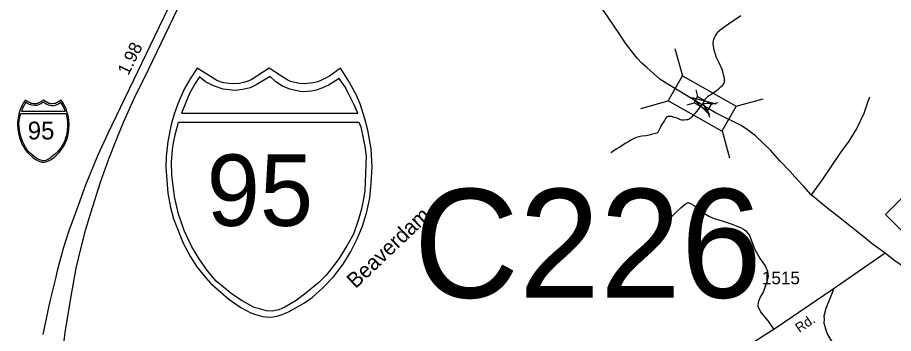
# Model space of a CAD drawing. Extents: x 2220236 to 2384410, y 720751 to 894131.
# Drawn here: x 2352843 to 2361419, y 861155 to 864253 of the extents above; entities that cross this region are included whole.
import ezdxf

# ---------------------------------------------------------------- set-up
doc = ezdxf.new("R2010")
doc.units = 0
doc.layers.add('Default', color=7, linetype='Continuous')

msp = doc.modelspace()

# ---------------------------------------------------------------- linework, layer by layer
at = {"layer": 'Default'}
for p, q in [((2359277.8, 863947.8), (2359351.5, 863681.9)), ((2354603.2, 863755.7), (2354532.3, 863652.8)), ((2354783.6, 863641.3), (2354603.2, 863755.7)), ((2355306.4, 863755.7), (2355129.2, 863641.3)), ((2355483.3, 863641.3), (2355306.4, 863755.7)), ((2356006, 863755.7), (2355897.1, 863679)), ((2356081, 863637.3), (2356006, 863755.7)), ((2354532.3, 863652.8), (2354474.4, 863551.2)), ((2354624.6, 863672.7), (2354580.7, 863605)), ((2354683.6, 863623.5), (2354624.6, 863672.7)), ((2355316.7, 863674.5), (2355179.9, 863591.7)), ((2355370.8, 863623.5), (2355316.7, 863674.5)), ((2355897.1, 863679), (2355826.1, 863641.3)), ((2355991.1, 863655.4), (2355894.3, 863594.4)), ((2356046, 863575.8), (2355991.1, 863655.4)), ((2354580.7, 863605), (2354530, 863513.7)), ((2354763.1, 863582.2), (2354683.6, 863623.5)), ((2354855.4, 863550.3), (2354763.1, 863582.2)), ((2354825.7, 863620.9), (2354783.6, 863641.3)), ((2354863.2, 863613.1), (2354825.7, 863620.9)), ((2354910.7, 863604.6), (2354863.2, 863613.1)), ((2354956.9, 863603.1), (2354910.7, 863604.6)), ((2355017.5, 863606.1), (2354956.9, 863603.1)), ((2355054.1, 863616.3), (2355017.5, 863606.1)), ((2355119.3, 863565), (2355049.4, 863547.1)), ((2355092.1, 863624.2), (2355054.1, 863616.3)), ((2355129.2, 863641.3), (2355092.1, 863624.2)), ((2355179.9, 863591.7), (2355119.3, 863565)), ((2355437.6, 863579), (2355370.8, 863623.5)), ((2355507.8, 863550.3), (2355437.6, 863579)), ((2355516.3, 863625), (2355483.3, 863641.3)), ((2355556.7, 863616.3), (2355516.3, 863625)), ((2355604.5, 863605.4), (2355556.7, 863616.3)), ((2355656.1, 863603.1), (2355604.5, 863605.4)), ((2355738.1, 863613.1), (2355656.1, 863603.1)), ((2355782.7, 863621.8), (2355738.1, 863613.1)), ((2355823.8, 863561.1), (2355767.1, 863541.5)), ((2355826.1, 863641.3), (2355782.7, 863621.8)), ((2355894.3, 863594.4), (2355823.8, 863561.1)), ((2356091, 863493.5), (2356046, 863575.8)), ((2356164.4, 863483.5), (2356081, 863637.3)), ((2354474.4, 863551.2), (2354413, 863407.5)), ((2354530, 863513.7), (2354489.4, 863419)), ((2354973.1, 863537.6), (2354855.4, 863550.3)), ((2355049.4, 863547.1), (2354973.1, 863537.6)), ((2355611.5, 863526.8), (2355507.8, 863550.3)), ((2355644.8, 863524.8), (2355611.5, 863526.8)), ((2355719.1, 863530.7), (2355644.8, 863524.8)), ((2355767.1, 863541.5), (2355719.1, 863530.7)), ((2356134, 863403.4), (2356091, 863493.5)), ((2356200.3, 863396.9), (2356164.4, 863483.5)), ((2359482.5, 863543.7), (2359501, 863477.3)), ((2354413, 863407.5), (2354374.8, 863296.2)), ((2354489.4, 863419), (2354448, 863314.3)), ((2356174.2, 863313.7), (2356134, 863403.4)), ((2356244.5, 863261.1), (2356200.3, 863396.9)), ((2358946.5, 863362.5), (2359212.4, 863436.2)), ((2359399.7, 863397.4), (2359466.2, 863415.8)), ((2359632.3, 863402.5), (2359698.8, 863421)), ((2359876.9, 863383), (2360142.8, 863456.7)), ((2354448, 863314.3), (2356174.2, 863313.7)), ((2359598.3, 863342.5), (2359616.7, 863276)), ((2354374.8, 863296.2), (2354347.6, 863204.7)), ((2354386.3, 863103.8), (2354417.8, 863227.7)), ((2354417.8, 863227.7), (2356184.4, 863228.5)), ((2356184.4, 863228.5), (2356202.9, 863179.8)), ((2356273.6, 863147.7), (2356244.5, 863261.1)), ((2354347.6, 863204.7), (2354314.1, 863036.9)), ((2356202.9, 863179.8), (2356228.4, 863071.6)), ((2356304.5, 862965.4), (2356273.6, 863147.7)), ((2359740.9, 863142.8), (2359814.6, 862876.9)), ((2354370.7, 863023.5), (2354386.3, 863103.8)), ((2356228.4, 863071.6), (2356241.7, 862988.2)), ((2354314.1, 863036.9), (2354296.9, 862890.6)), ((2354358.9, 862958.9), (2354370.7, 863023.5)), ((2356241.7, 862988.2), (2356255.4, 862892.3)), ((2356315.3, 862787.3), (2356304.5, 862965.4)), ((2354296.9, 862890.6), (2354293.9, 862787.3)), ((2354351.1, 862835.5), (2354358.9, 862958.9)), ((2356255.4, 862892.3), (2356250.6, 862727.7)), ((2354354, 862707.2), (2354351.1, 862835.5)), ((2354293.9, 862787.3), (2354312.9, 862529.2)), ((2354380.5, 862496.7), (2354354, 862707.2)), ((2356250.6, 862727.7), (2356242.7, 862557.4)), ((2356305.8, 862628.9), (2356315.3, 862787.3)), ((2356291.5, 862486.2), (2356305.8, 862628.9)), ((2356242.7, 862557.4), (2356227, 862456.5)), ((2354312.9, 862529.2), (2354341, 862391.8)), ((2354419.6, 862324.3), (2354380.5, 862496.7)), ((2356227, 862456.5), (2356206.1, 862364.8)), ((2356263.3, 862349.2), (2356291.5, 862486.2)), ((2354341, 862391.8), (2354369.9, 862280.6)), ((2356206.1, 862364.8), (2356177.5, 862263)), ((2354369.9, 862280.6), (2354465.4, 862040.5)), ((2354473.4, 862164.7), (2354419.6, 862324.3)), ((2356220.6, 862207.9), (2356263.3, 862349.2)), ((2356177.5, 862263), (2356131.3, 862127.7)), ((2356166.8, 862084.3), (2356220.6, 862207.9)), ((2354549.8, 862006.1), (2354473.4, 862164.7)), ((2356131.3, 862127.7), (2356067.7, 862013.1)), ((2354465.4, 862040.5), (2354537.2, 861906)), ((2356102.5, 861951.7), (2356166.8, 862084.3)), ((2354621.2, 861885.7), (2354549.8, 862006.1)), ((2356067.7, 862013.1), (2355988.2, 861885.7)), ((2356029.5, 861835.7), (2356102.5, 861951.7)), ((2354537.2, 861906), (2354598.8, 861809.3)), ((2354701.4, 861768.2), (2354621.2, 861885.7)), ((2355988.2, 861885.7), (2355902.3, 861774.3)), ((2354598.8, 861809.3), (2354685.1, 861700.7)), ((2354787.2, 861667.7), (2354701.4, 861768.2)), ((2355902.3, 861774.3), (2355864.9, 861728)), ((2355937.6, 861711.5), (2356029.5, 861835.7)), ((2354685.1, 861700.7), (2354731.9, 861648.8)), ((2355864.9, 861728), (2355794.1, 861653.3)), ((2355833.4, 861601.8), (2355937.6, 861711.5)), ((2354731.9, 861648.8), (2354911.1, 861492.2)), ((2354946.3, 861537.1), (2354787.2, 861667.7)), ((2355794.1, 861653.3), (2355665.3, 861549.9)), ((2355728.9, 861506.9), (2355833.4, 861601.8)), ((2355041.7, 861473.5), (2354946.3, 861537.1)), ((2355665.3, 861549.9), (2355571.1, 861479.5)), ((2355651.5, 861455), (2355728.9, 861506.9)), ((2354911.1, 861492.2), (2355030.8, 861410.4)), ((2355159.4, 861409.8), (2355041.7, 861473.5)), ((2355571.1, 861479.5), (2355458.5, 861413)), ((2355584.5, 861415.7), (2355651.5, 861455)), ((2355030.8, 861410.4), (2355126.4, 861358.8)), ((2355126.4, 861358.8), (2355171.4, 861341.7)), ((2355213.2, 861395.1), (2355159.4, 861409.8)), ((2355171.4, 861341.7), (2355241.7, 861322.1)), ((2355279.8, 861377.5), (2355213.2, 861395.1)), ((2355334.6, 861373.5), (2355279.8, 861377.5)), ((2355401.2, 861387.5), (2355334.6, 861373.5)), ((2355395.2, 861328.3), (2355444.8, 861344.6)), ((2355458.5, 861413), (2355401.2, 861387.5)), ((2355444.8, 861344.6), (2355501.2, 861369.5)), ((2355501.2, 861369.5), (2355584.5, 861415.7)), ((2355241.7, 861322.1), (2355306.4, 861314.7)), ((2355306.4, 861314.7), (2355344.2, 861318.4)), ((2355344.2, 861318.4), (2355395.2, 861328.3))]:
    msp.add_line(p, q, dxfattribs=at)
for points in [[(2355275.7, 866347.4), (2355211, 866216.5), (2354813.9, 865378.9), (2354416.7, 864551), (2354139.3, 863970.5), (2353979.6, 863637.4), (2353849.2, 863366.6), (2353728.5, 863115.4), (2353627.2, 862895.2), (2353553.2, 862721.9), (2353512.4, 862618.6), (2353418.9, 862365.4), (2353344.9, 862160.9), (2353290.4, 861989.4), (2353230.1, 861769.3), (2353210.6, 861679.7), (2353160, 861473.2), (2353091.8, 861144)], [(2355275.7, 866347.4), (2355211, 866216.5), (2354813.9, 865378.9), (2354416.7, 864551), (2354139.3, 863970.5), (2353979.6, 863637.4), (2353849.2, 863366.6), (2353728.5, 863115.4), (2353627.2, 862895.2), (2353553.2, 862721.9), (2353512.4, 862618.6), (2353418.9, 862365.4), (2353344.9, 862160.9), (2353290.4, 861989.4), (2353230.1, 861769.3), (2353210.6, 861679.7), (2353160, 861473.2), (2353091.8, 861144)], [(2353266.1, 860809), (2353308.9, 861165.4), (2353363.4, 861502.4), (2353416, 861794.6), (2353464.7, 861997.2), (2353513.3, 862176.4), (2353560.1, 862338.1), (2353655.4, 862638.1), (2353737.2, 862866), (2353817, 863074.5), (2353885.2, 863232.2), (2353986.4, 863458.2), (2354128.5, 863750.4), (2354249.3, 864001.7), (2354607.5, 864753.6), (2354909.2, 865382.8), (2355139, 865862), (2355387, 866354.2)], [(2353266.1, 860809), (2353308.9, 861165.4), (2353363.4, 861502.4), (2353416, 861794.6), (2353464.7, 861997.2), (2353513.3, 862176.4), (2353560.1, 862338.1), (2353655.4, 862638.1), (2353737.2, 862866), (2353817, 863074.5), (2353885.2, 863232.2), (2353986.4, 863458.2), (2354128.5, 863750.4), (2354249.3, 864001.7), (2354607.5, 864753.6), (2354909.2, 865382.8), (2355139, 865862), (2355387, 866354.2)], [(2359539.2, 863401.6), (2359202.7, 863601.2), (2359132.3, 863648.4), (2359003, 863762.7), (2358956.4, 863806.2), (2358907.8, 863855.7), (2358859.1, 863914.9), (2358796.2, 864000.2), (2358741.1, 864085.6), (2358523.4, 864402.8)], [(2359539.2, 863401.6), (2359202.7, 863601.2), (2359132.3, 863648.4), (2359003, 863762.7), (2358956.4, 863806.2), (2358907.8, 863855.7), (2358859.1, 863914.9), (2358796.2, 864000.2), (2358741.1, 864085.6), (2358523.4, 864402.8)], [(2359923.6, 864268.2), (2359880.1, 864240.2), (2359844.3, 864217.4), (2359802.8, 864189.4), (2359759.2, 864156.5), (2359735.9, 864139.7), (2359717.4, 864125.9), (2359699.7, 864109.7), (2359689.9, 864099.5), (2359681.8, 864089.3), (2359672, 864073.1), (2359662.3, 864053), (2359656.4, 864037.4), (2359652.6, 864024.7), (2359651.6, 864009.3), (2359651, 863992.8), (2359655.4, 863956.9), (2359661, 863932.5), (2359668.3, 863907.2), (2359672.4, 863895.2), (2359680.5, 863871.6), (2359695.1, 863837.8), (2359707.3, 863811.3), (2359717.4, 863789.4), (2359727.8, 863767.9), (2359738.2, 863746), (2359746, 863724.3), (2359752.5, 863694), (2359757, 863672.2), (2359761, 863652.7), (2359762.5, 863640.3), (2359763.4, 863628.2), (2359761.6, 863622.2), (2359757.5, 863612.2), (2359753.6, 863602.2), (2359745.9, 863589.7), (2359735.9, 863577.8), (2359720, 863564), (2359704.2, 863549.3), (2359682.6, 863531.3), (2359656.8, 863512.9), (2359629, 863494.7), (2359611.1, 863484.1), (2359599.2, 863476.1), (2359589.5, 863465.8), (2359579.4, 863455.6), (2359550.8, 863409), (2359477.2, 863314.5), (2359457.3, 863294.7), (2359443.5, 863278.7), (2359429.7, 863264), (2359417.9, 863256.3), (2359404, 863249.8), (2359391.9, 863249.3), (2359366, 863247.6), (2359345.1, 863246.7), (2359333.8, 863248.6), (2359299.7, 863264.6), (2359272.4, 863274), (2359245.5, 863282.1), (2359229.6, 863283.7), (2359223.4, 863283.5), (2359209.7, 863281.3), (2359197.5, 863275.2), (2359187.8, 863263.3), (2359176.1, 863244.8), (2359162.2, 863224.5), (2359144.8, 863192.6), (2359134.8, 863170.9), (2359125.1, 863152.4), (2359121.1, 863144), (2359113.5, 863130.6), (2359103.4, 863120.3), (2359089.5, 863115.5), (2359059.6, 863107.7), (2359027.7, 863100.8), (2358993.8, 863094.5), (2358954, 863090.3), (2358924, 863084.1), (2358901.4, 863076.6), (2358878.1, 863067.5), (2358854.3, 863055), (2358826.5, 863036.8)], [(2361338.5, 861941.9), (2361211.3, 862034.4), (2361133.5, 862095.4), (2361007.1, 862197.3), (2360881.9, 862299.8), (2360780.4, 862377.2), (2360612.2, 862513.9), (2360540.3, 862597.6), (2360479.7, 862660.8), (2360402.7, 862747.9), (2360305.6, 862848.7), (2360214.2, 862953.6), (2360068.6, 863093.8), (2359975.8, 863162.6), (2359919.4, 863195.9), (2359849, 863235), (2359774.6, 863268.2), (2359676, 863319), (2359589.4, 863371.9), (2359539.2, 863401.6)], [(2361338.5, 861941.9), (2361211.3, 862034.4), (2361133.5, 862095.4), (2361007.1, 862197.3), (2360881.9, 862299.8), (2360780.4, 862377.2), (2360612.2, 862513.9), (2360540.3, 862597.6), (2360479.7, 862660.8), (2360402.7, 862747.9), (2360305.6, 862848.7), (2360214.2, 862953.6), (2360068.6, 863093.8), (2359975.8, 863162.6), (2359919.4, 863195.9), (2359849, 863235), (2359774.6, 863268.2), (2359676, 863319), (2359589.4, 863371.9), (2359539.2, 863401.6)], [(2361183.6, 863473.1), (2361164.4, 863420.9), (2361129.6, 863312.4), (2361059.4, 863169.7), (2361034, 863125.4), (2360981, 863040.8), (2360898.3, 862929.8), (2360717.3, 862657), (2360612.2, 862513.9)], [(2358826.5, 863036.8), (2358798.6, 863019.9), (2358772.7, 863004.1), (2358749, 862989.3), (2358733, 862979.5), (2358709.3, 862965.4), (2358693.3, 862954.9), (2358671.9, 862940.2), (2358657.9, 862930.5), (2358652.1, 862926.9)], [(2359170.3, 862223.7), (2359292.2, 862343.6), (2359340.6, 862389.9), (2359378.4, 862421.4), (2359391.1, 862431), (2359399, 862434.5), (2359407.6, 862436.1), (2359417.5, 862434.5), (2359430.9, 862430.4), (2359467.2, 862409.3), (2359559.9, 862337.8), (2359618.2, 862302.6), (2359662.5, 862281.2), (2359742.8, 862258.1), (2359831.1, 862229.3), (2359877.3, 862209.7), (2359919.5, 862194.3), (2359951.6, 862178.6), (2359971.8, 862163), (2360010.3, 862117.3), (2360061.5, 861979.7), (2360114.1, 861887.2), (2360161.4, 861819.9), (2360184.5, 861765.2), (2360190.8, 861712.6), (2360178.2, 861660), (2360144.6, 861565.4), (2360110.9, 861504.4), (2360094.1, 861458.1), (2360089.9, 861426.6), (2360100.4, 861399.2), (2360123.5, 861357.2), (2360192.9, 861275.1), (2360247.6, 861195.2)], [(2361338.5, 861941.9), (2360826.5, 861589.3), (2360247.6, 861195.2), (2360115.1, 861113.2), (2359515.5, 860707.9), (2358831.2, 860243.7), (2358648.7, 860115.6), (2358311.7, 859883.7), (2358075.8, 859727), (2357905.2, 859607), (2357204, 859144.5)], [(2361338.5, 861941.9), (2360826.5, 861589.3), (2360247.6, 861195.2), (2360115.1, 861113.2), (2359515.5, 860707.9), (2358831.2, 860243.7), (2358648.7, 860115.6), (2358311.7, 859883.7), (2358075.8, 859727), (2357905.2, 859607), (2357204, 859144.5)], [(2363561.4, 861291.2), (2363437, 861310.8), (2363188.9, 861331.7), (2363066.6, 861346.3), (2362888.3, 861376.2), (2362719.9, 861408.2), (2362329.5, 861498.1), (2362209.7, 861533.8), (2362083.6, 861571.7), (2361974.3, 861607.4), (2361856.6, 861641.1), (2361734.7, 861689.5), (2361675.8, 861712.6), (2361606.4, 861752.6), (2361482.4, 861832.5), (2361421.5, 861872.5), (2361338.5, 861941.9)], [(2363561.4, 861291.2), (2363437, 861310.8), (2363188.9, 861331.7), (2363066.6, 861346.3), (2362888.3, 861376.2), (2362719.9, 861408.2), (2362329.5, 861498.1), (2362209.7, 861533.8), (2362083.6, 861571.7), (2361974.3, 861607.4), (2361856.6, 861641.1), (2361734.7, 861689.5), (2361675.8, 861712.6), (2361606.4, 861752.6), (2361482.4, 861832.5), (2361421.5, 861872.5), (2361338.5, 861941.9)], [(2360826.5, 861589.3), (2360824.6, 861571.4), (2360756.8, 861398.5), (2360737.6, 861326.3), (2360740.1, 861294.4), (2360736.5, 861260.4), (2360753.1, 861200.5), (2360773.8, 861144.9), (2360839, 861037.7), (2360871.5, 860998), (2360938.6, 860902.9), (2360953, 860873.1), (2360979.9, 860803.4), (2360994.4, 860751.5), (2360982.3, 860607.6), (2360957, 860532.7)]]:
    msp.add_lwpolyline(points, dxfattribs=at)
for points in [[(2359351.5, 863681.9), (2359877.5, 863384.1), (2359738.4, 863138.4), (2359212.4, 863436.2)], [(2359501, 863477.3), (2359632.5, 863402.8), (2359597.7, 863341.4), (2359466.2, 863415.8)], [(2353096.1, 862833.7), (2353105.6, 862834.6), (2353118.3, 862837.1), (2353130.7, 862841.2), (2353144.8, 862847.4), (2353165.6, 862859), (2353182.4, 862868.8), (2353201.7, 862881.8), (2353227.8, 862905.5), (2353253.9, 862932.9), (2353276.9, 862964), (2353295.1, 862993), (2353311.2, 863026.1), (2353324.6, 863057), (2353335.3, 863092.4), (2353342.4, 863126.6), (2353345.9, 863162.3), (2353348.3, 863201.9), (2353345.6, 863246.4), (2353337.9, 863292), (2353330.6, 863320.3), (2353319.6, 863354.3), (2353310.6, 863375.9), (2353289.7, 863414.4), (2353271, 863444), (2353243.8, 863424.8), (2353226, 863415.4), (2353215.2, 863410.5), (2353204, 863408.3), (2353183.5, 863405.8), (2353170.6, 863406.4), (2353158.7, 863409.1), (2353148.6, 863411.3), (2353140.3, 863415.4), (2353096.1, 863444), (2353051.8, 863415.4), (2353042.5, 863411.1), (2353033, 863409.1), (2353023.9, 863406.6), (2353008.7, 863405.8), (2352997.2, 863406.2), (2352985.3, 863408.3), (2352975.9, 863410.3), (2352965.4, 863415.4), (2352920.3, 863444), (2352902.6, 863418.3), (2352888.1, 863392.8), (2352872.7, 863356.9), (2352863.2, 863329.1), (2352856.4, 863306.2), (2352848, 863264.3), (2352843.7, 863227.7), (2352843, 863201.9), (2352847.7, 863137.4), (2352854.8, 863103), (2352862, 863075.2), (2352885.9, 863015.2), (2352903.8, 862981.5), (2352919.2, 862957.4), (2352940.8, 862930.2), (2352952.5, 862917.3), (2352997.3, 862878.1), (2353027.2, 862857.6), (2353051.1, 862844.7), (2353062.3, 862840.5), (2353079.9, 862835.6)], [(2352925.7, 863423.2), (2352914.7, 863406.3), (2352902, 863383.5), (2352891.8, 863359.8), (2352881.5, 863333.6), (2353313, 863333.5), (2353303, 863355.9), (2353292.2, 863378.4), (2353281, 863399), (2353267.3, 863418.9), (2353243.1, 863403.6), (2353225.5, 863395.3), (2353211.3, 863390.4), (2353199.3, 863387.7), (2353180.7, 863386.3), (2353172.4, 863386.8), (2353146.4, 863392.6), (2353128.9, 863399.8), (2353112.2, 863410.9), (2353098.7, 863423.7), (2353064.5, 863403), (2353049.3, 863396.3), (2353031.9, 863391.8), (2353012.8, 863389.4), (2352983.3, 863392.6), (2352960.3, 863400.6), (2352940.4, 863410.9)], [(2359618.8, 863298.3), (2359444.6, 863468.9), (2359680.7, 863408.2), (2359550.8, 863409)], [(2359618.8, 863298.3), (2359444.6, 863468.9), (2359680.7, 863408.2), (2359550.8, 863409)], [(2353315.6, 863312.2), (2353320.2, 863300), (2353326.6, 863272.9), (2353329.9, 863252.1), (2353333.3, 863228.1), (2353332.2, 863187), (2353330.2, 863144.4), (2353326.2, 863119.2), (2353321, 863096.3), (2353313.9, 863070.8), (2353302.3, 863037), (2353286.4, 863008.3), (2353266.5, 862976.5), (2353245.1, 862948.6), (2353235.7, 862937.1), (2353218, 862918.4), (2353185.8, 862892.5), (2353162.3, 862874.9), (2353134.1, 862858.3), (2353119.8, 862851.9), (2353103.1, 862848.4), (2353089.4, 862849.4), (2353072.8, 862853.8), (2353059.4, 862857.5), (2353029.9, 862873.4), (2353006.1, 862889.3), (2352966.3, 862922), (2352944.9, 862947.1), (2352924.8, 862976.5), (2352906.9, 863006.6), (2352887.9, 863046.2), (2352874.4, 863086.1), (2352864.6, 863129.2), (2352858, 863181.9), (2352857.3, 863213.9), (2352859.2, 863244.8), (2352862.2, 863260.9), (2352866.1, 863281), (2352873.9, 863312)], [(2361338.8, 862321.9), (2361671.8, 862654.9), (2362004.7, 862321.9), (2361671.8, 861988.9)]]:
    msp.add_lwpolyline(points, close=True, dxfattribs=at)

# ---------------------------------------------------------------- texts
for s, height, rotation, p in [('1.98', 125, 63.92658, (2353927.9, 863677.9)), ('Beaverdam', 150, 43.64375, (2356152.7, 861588.9)), ('Rd.', 95, 34.08059, (2360497.7, 861158.9))]:
    msp.add_text(s, height=height, rotation=rotation, dxfattribs=at).set_placement(p)
for s, height, p in [('95', 175, (2352943.2, 863057.5)), ('95', 700, (2354694.9, 862209.9)), ('C226', 1066.27, (2356721.2, 861505.7)), ('1515', 125, (2360130.6, 861637.4))]:
    msp.add_text(s, height=height, dxfattribs=at).set_placement(p)

doc.saveas('drawing.dxf')
